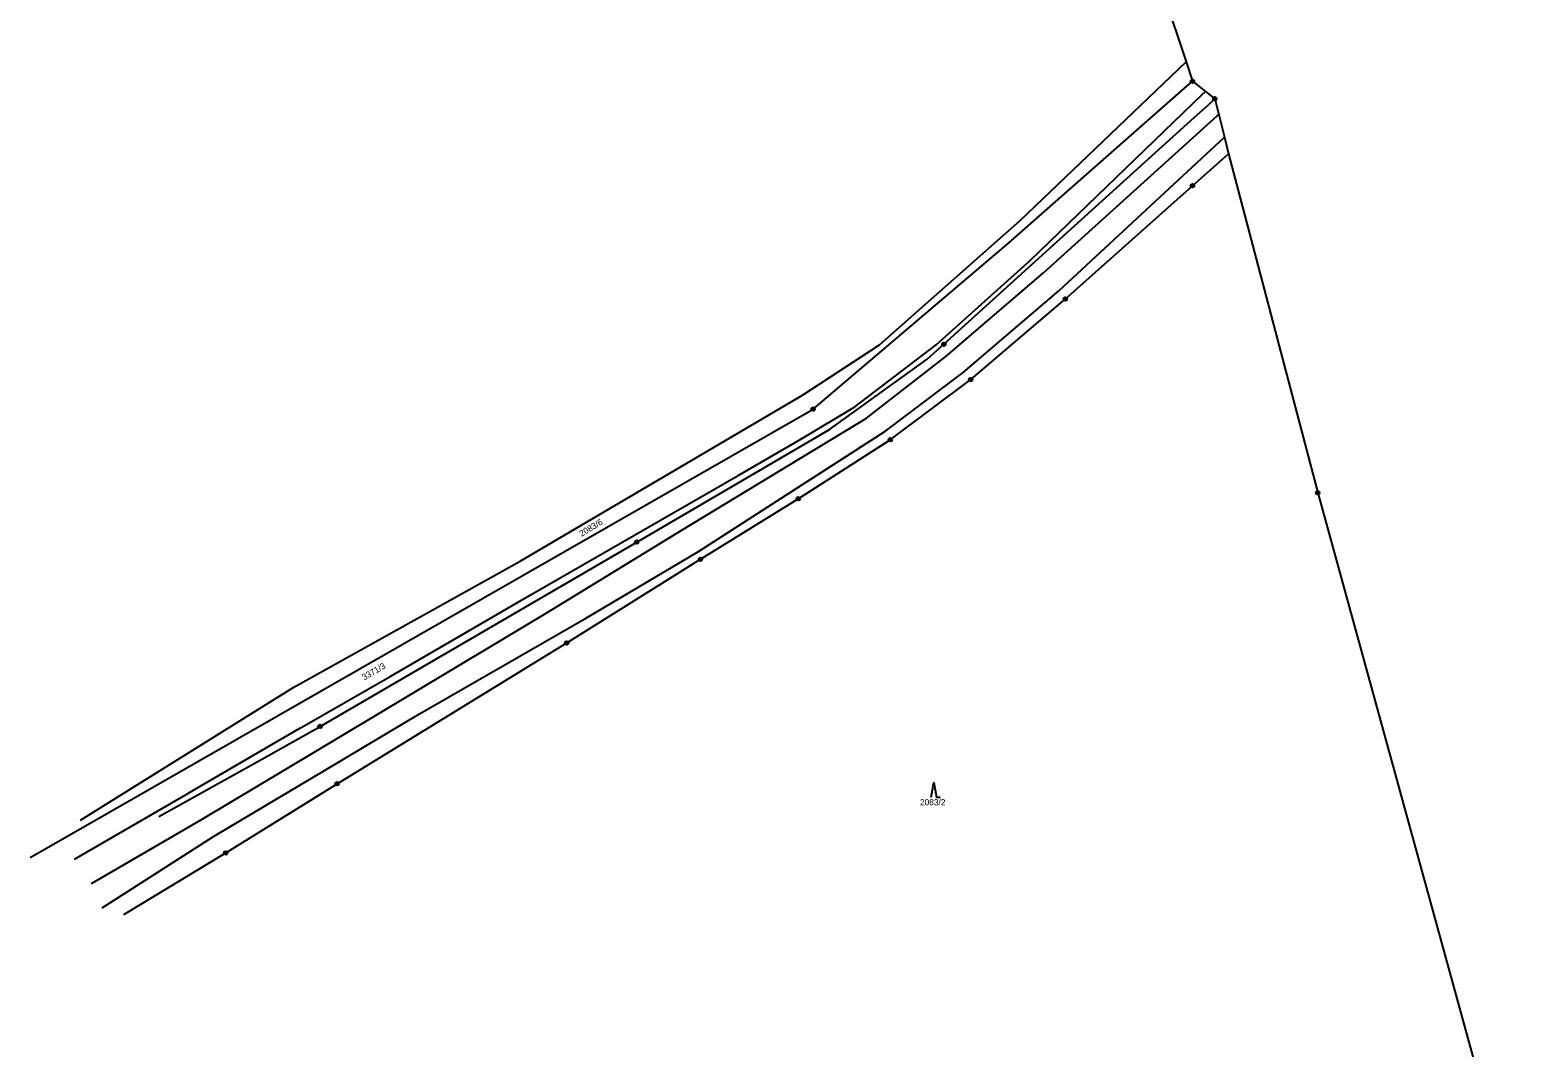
# Model space of a CAD drawing. Extents: x -763205 to -760228, y -1155311 to -1152844.
# Drawn here: x -762981.2 to -762569.4, y -1153432.8 to -1153154.7 of the extents above; entities that cross this region are included whole.
import ezdxf

# ---------------------------------------------------------------- set-up
doc = ezdxf.new("R2010")
doc.units = 0
for name, color, linetype in [('Vrstva 1', 7, 'Continuous'), ('Vrstva 10', 7, 'Continuous'), ('Vrstva 13', 7, 'Continuous'), ('Vrstva 18', 7, 'Continuous'), ('Vrstva 24', 7, 'Continuous'), ('Vrstva 25', 7, 'Continuous'), ('Vrstva 4', 7, 'Continuous'), ('Vrstva 6', 7, 'Continuous')]:
    doc.layers.add(name, color=color, linetype=linetype)

msp = doc.modelspace()

# ---------------------------------------------------------------- linework, layer by layer
at = {"layer": 'Vrstva 1'}
for p, q in [((-762714.06, -1153212.98), (-762663.77, -1153168.72)), ((-762663.32, -1153178.6), (-762659.4, -1153175.1)), ((-762659.4, -1153175.1), (-762657.68, -1153173.5)), ((-762731.65, -1153240.57), (-762663.32, -1153178.6)), ((-762663.77, -1153197.23), (-762653.93, -1153188.49)), ((-762698.5, -1153228.24), (-762663.77, -1153197.23)), ((-762767.38, -1153258.27), (-762714.06, -1153212.98)), ((-762724.33, -1153250.22), (-762698.5, -1153228.24)), ((-762736.25, -1153244.61), (-762731.65, -1153240.57)), ((-762762.9, -1153263.85), (-762736.25, -1153244.61)), ((-762746.3, -1153266.66), (-762724.33, -1153250.22)), ((-762981.22, -1153380.8), (-762767.38, -1153258.27)), ((-762815.56, -1153294.63), (-762762.9, -1153263.85)), ((-762771.45, -1153282.78), (-762746.3, -1153266.66)), ((-762798.16, -1153299.32), (-762771.45, -1153282.78)), ((-762902.02, -1153344.98), (-762815.56, -1153294.63)), ((-762834.66, -1153322.15), (-762798.16, -1153299.32)), ((-762897.41, -1153360.66), (-762834.66, -1153322.15)), ((-762920.04, -1153355.13), (-762902.02, -1153344.98)), ((-762946.08, -1153369.61), (-762920.04, -1153355.13)), ((-762927.8, -1153379.54), (-762897.41, -1153360.66)), ((-762955.63, -1153396.4), (-762927.8, -1153379.54))]:
    msp.add_line(p, q, dxfattribs=at)
at = {"layer": 'Vrstva 10'}
for p, q in [((-762707.99, -1153217.63), (-762661.16, -1153172.32)), ((-762661.16, -1153172.32), (-762660.23, -1153171.5)), ((-762733.79, -1153240.75), (-762707.99, -1153217.63)), ((-762755.96, -1153257.63), (-762733.79, -1153240.75)), ((-762770.7, -1153266.49), (-762755.96, -1153257.63)), ((-762787.88, -1153276.46), (-762770.7, -1153266.49)), ((-762844.24, -1153308.88), (-762787.88, -1153276.46)), ((-762882.93, -1153331.31), (-762844.24, -1153308.88)), ((-762907.63, -1153345.51), (-762882.93, -1153331.31)), ((-762907.63, -1153345.51), (-762938, -1153363.22)), ((-762969.14, -1153381.22), (-762938, -1153363.22))]:
    msp.add_line(p, q, dxfattribs=at)
at = {"layer": 'Vrstva 13'}
for p, q in [((-762691.8, -1153083.85), (-762665.53, -1153163.4)), ((-762665.53, -1153163.4), (-762663.77, -1153168.72)), ((-762663.77, -1153168.72), (-762660.23, -1153171.5)), ((-762660.23, -1153171.5), (-762657.68, -1153173.5)), ((-762657.68, -1153173.5), (-762656.61, -1153177.77)), ((-762656.61, -1153177.77), (-762655.06, -1153183.96)), ((-762655.06, -1153183.96), (-762653.93, -1153188.49)), ((-762653.93, -1153188.49), (-762629.54, -1153281.15)), ((-762629.54, -1153281.15), (-762569.44, -1153499.86))]:
    msp.add_line(p, q, dxfattribs=at)
at = {"layer": 'Vrstva 24'}
for centre, radius in [((-762663.77, -1153168.72), 0.5), ((-762663.77, -1153168.72), 0.1), ((-762657.68, -1153173.5), 0.5), ((-762657.68, -1153173.5), 0.1), ((-762663.77, -1153197.23), 0.5), ((-762663.77, -1153197.23), 0.1), ((-762698.5, -1153228.24), 0.5), ((-762698.5, -1153228.24), 0.1), ((-762731.65, -1153240.57), 0.5), ((-762731.65, -1153240.57), 0.1), ((-762724.33, -1153250.22), 0.5), ((-762724.33, -1153250.22), 0.1), ((-762767.38, -1153258.27), 0.5), ((-762767.38, -1153258.27), 0.1), ((-762746.3, -1153266.66), 0.5), ((-762746.3, -1153266.66), 0.1), ((-762771.45, -1153282.78), 0.5), ((-762771.45, -1153282.78), 0.1), ((-762629.54, -1153281.15), 0.5), ((-762629.54, -1153281.15), 0.1), ((-762815.56, -1153294.63), 0.5), ((-762815.56, -1153294.63), 0.1), ((-762798.16, -1153299.32), 0.5), ((-762798.16, -1153299.32), 0.1), ((-762834.66, -1153322.15), 0.5), ((-762834.66, -1153322.15), 0.1), ((-762902.02, -1153344.98), 0.5), ((-762902.02, -1153344.98), 0.1), ((-762897.41, -1153360.66), 0.5), ((-762897.41, -1153360.66), 0.1), ((-762927.8, -1153379.54), 0.5), ((-762927.8, -1153379.54), 0.1)]:
    msp.add_circle(centre, radius, dxfattribs=at)
at = {"layer": 'Vrstva 25'}
msp.add_lwpolyline([(-762735.14, -1153364.34), (-762734.44, -1153360.34), (-762733.64, -1153364.34), (-762732.64, -1153364.34)], dxfattribs=at)
at = {"layer": 'Vrstva 4'}
for p, q in [((-762704.41, -1153221.09), (-762657.06, -1153178.19)), ((-762657.06, -1153178.19), (-762656.61, -1153177.77)), ((-762700.25, -1153225.96), (-762655.06, -1153183.96)), ((-762731.16, -1153243.95), (-762704.41, -1153221.09)), ((-762726.43, -1153248.32), (-762700.25, -1153225.96)), ((-762752.78, -1153260.79), (-762731.16, -1153243.95)), ((-762747.52, -1153264.26), (-762726.43, -1153248.32)), ((-762802.99, -1153291.21), (-762752.78, -1153260.79)), ((-762798.67, -1153297.17), (-762747.52, -1153264.26)), ((-762840.29, -1153314.07), (-762802.99, -1153291.21)), ((-762829.25, -1153315.32), (-762798.67, -1153297.17)), ((-762878.28, -1153336.81), (-762840.29, -1153314.07)), ((-762874.84, -1153341.54), (-762829.25, -1153315.32)), ((-762903.45, -1153351.92), (-762878.28, -1153336.81)), ((-762900.41, -1153356.78), (-762874.84, -1153341.54)), ((-762934.28, -1153370.29), (-762903.45, -1153351.92)), ((-762931.12, -1153375.06), (-762900.41, -1153356.78)), ((-762964.43, -1153387.94), (-762934.28, -1153370.29)), ((-762961.51, -1153394.52), (-762931.12, -1153375.06))]:
    msp.add_line(p, q, dxfattribs=at)
at = {"layer": 'Vrstva 6'}
for p, q in [((-762710.81, -1153206.77), (-762665.53, -1153163.4)), ((-762749.22, -1153240.75), (-762710.81, -1153206.77)), ((-762770.28, -1153254.48), (-762749.22, -1153240.75)), ((-762847.37, -1153299.86), (-762770.28, -1153254.48)), ((-762909.23, -1153334.28), (-762847.37, -1153299.86)), ((-762967.45, -1153370.61), (-762909.23, -1153334.28))]:
    msp.add_line(p, q, dxfattribs=at)

# ---------------------------------------------------------------- texts
at = {"layer": 'Vrstva 18'}
for s, rotation, p in [('2083/6', 30.88243, (-762830.606, -1153293.188)), ('3371/3', 30.25217, (-762889.975, -1153332.46))]:
    msp.add_text(s, height=1.7, rotation=rotation, dxfattribs=at).set_placement(p)
msp.add_text('2083/2', height=1.7, dxfattribs=at).set_placement((-762738.193, -1153366.54))

doc.saveas('drawing.dxf')
